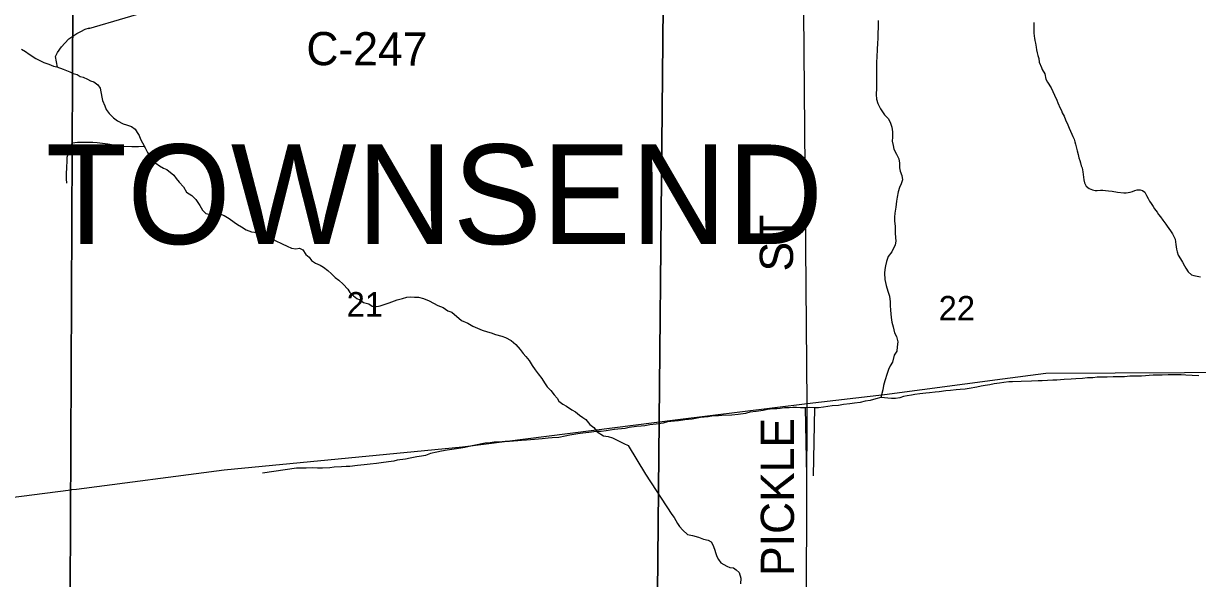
# Model space of a CAD drawing. Extents: x 1588073 to 2013523, y 1090242 to 1357120.
# Drawn here: x 1853753 to 1864355, y 1228828 to 1233841 of the extents above; entities that cross this region are included whole.
import ezdxf

# ---------------------------------------------------------------- set-up
doc = ezdxf.new("R2010")
doc.units = 0
for name, color, linetype in [('GM_X_County_Road', 7, 'Continuous'), ('GM_X_County_Road_Text', 7, 'Continuous'), ('GM_X_Minor_River', 7, 'Continuous'), ('GM_X_Section', 7, 'Continuous'), ('GM_X_Section_Text', 7, 'Continuous'), ('GM_X_State_Route', 7, 'Continuous'), ('GM_X_Township_Text', 7, 'Continuous')]:
    doc.layers.add(name, color=color, linetype=linetype)

msp = doc.modelspace()

# ---------------------------------------------------------------- linework, layer by layer
at = {"layer": 'GM_X_County_Road'}
msp.add_lwpolyline([(1860732, 1219476), (1860732, 1219476), (1860779, 1223222), (1860815, 1226085), (1860829, 1230410), (1860800, 1233947)], dxfattribs=at)
at = {"layer": 'GM_X_Minor_River'}
for p, q in [((1854342, 1233796), (1854999, 1233987)), ((1860812, 1230369), (1860825, 1229755)), ((1860897, 1230371), (1860883, 1229755))]:
    msp.add_line(p, q, dxfattribs=at)
for points in [[(1854061, 1233446), (1854043, 1233544), (1854060, 1233578), (1854095, 1233631), (1854126, 1233664), (1854161, 1233703), (1854198, 1233728), (1854233, 1233751), (1854270, 1233770), (1854310, 1233789), (1854349, 1233802)], [(1861471, 1233867), (1861471, 1233819), (1861468, 1233740), (1861468, 1233708), (1861464, 1233660), (1861462, 1233610), (1861459, 1233536), (1861457, 1233494), (1861457, 1233452), (1861455, 1233403), (1861456, 1233327), (1861456, 1233291), (1861456, 1233257), (1861454, 1233201), (1861457, 1233159), (1861469, 1233119), (1861493, 1233071), (1861527, 1233017), (1861560, 1232983), (1861580, 1232951), (1861594, 1232905), (1861600, 1232861), (1861599, 1232814), (1861597, 1232778), (1861607, 1232738), (1861613, 1232706), (1861635, 1232662), (1861656, 1232620), (1861662, 1232580), (1861662, 1232538), (1861670, 1232506), (1861684, 1232468), (1861691, 1232428), (1861679, 1232392), (1861663, 1232360), (1861651, 1232321), (1861641, 1232273), (1861636, 1232235), (1861630, 1232181), (1861620, 1232129)], [(1862876, 1233850), (1862878, 1233826), (1862878, 1233756), (1862881, 1233728), (1862883, 1233708), (1862885, 1233686), (1862891, 1233662), (1862897, 1233626), (1862901, 1233604), (1862907, 1233576), (1862914, 1233552), (1862922, 1233524), (1862926, 1233493), (1862946, 1233445), (1862952, 1233425), (1862975, 1233385), (1862985, 1233337), (1863001, 1233311), (1863033, 1233261), (1863062, 1233195), (1863084, 1233149), (1863094, 1233123), (1863114, 1233075), (1863125, 1233055), (1863133, 1233035), (1863149, 1233003), (1863163, 1232971), (1863185, 1232925), (1863197, 1232895), (1863208, 1232867), (1863220, 1232841), (1863230, 1232821), (1863240, 1232795), (1863248, 1232771), (1863252, 1232751), (1863258, 1232727), (1863267, 1232691), (1863277, 1232659), (1863283, 1232627), (1863291, 1232604), (1863297, 1232582), (1863305, 1232556), (1863312, 1232536), (1863318, 1232502), (1863322, 1232476), (1863324, 1232454), (1863328, 1232428), (1863334, 1232402), (1863350, 1232372), (1863375, 1232352), (1863407, 1232338), (1863429, 1232332), (1863449, 1232332), (1863479, 1232335), (1863499, 1232337), (1863525, 1232333), (1863551, 1232331), (1863585, 1232327), (1863633, 1232319), (1863689, 1232311), (1863711, 1232311), (1863746, 1232318), (1863768, 1232324), (1863790, 1232332), (1863810, 1232338)], [(1853734, 1233610), (1853772, 1233588), (1853805, 1233564), (1853863, 1233524), (1853899, 1233506), (1853935, 1233488), (1853981, 1233473), (1854024, 1233457), (1854054, 1233449), (1854110, 1233427), (1854140, 1233415), (1854172, 1233405), (1854200, 1233389), (1854236, 1233379), (1854265, 1233363), (1854293, 1233355), (1854331, 1233338), (1854359, 1233324), (1854389, 1233314), (1854425, 1233288), (1854445, 1233258), (1854460, 1233176), (1854466, 1233144), (1854486, 1233098), (1854498, 1233065), (1854527, 1233029), (1854565, 1232990), (1854601, 1232962), (1854653, 1232936), (1854682, 1232926), (1854728, 1232912), (1854762, 1232888), (1854778, 1232856), (1854798, 1232828), (1854808, 1232796), (1854827, 1232762), (1854853, 1232718), (1854873, 1232676), (1854891, 1232646), (1854914, 1232614), (1854948, 1232580), (1854982, 1232556), (1855018, 1232534), (1855048, 1232522), (1855111, 1232472), (1855131, 1232440), (1855159, 1232408), (1855199, 1232366), (1855226, 1232318), (1855272, 1232286), (1855310, 1232250), (1855345, 1232198), (1855369, 1232156), (1855399, 1232124), (1855441, 1232117), (1855479, 1232117), (1855525, 1232123), (1855564, 1232107), (1855610, 1232079), (1855656, 1232047), (1855684, 1232027), (1855722, 1232005), (1855765, 1231976), (1855811, 1231958), (1855839, 1231956), (1855869, 1231950), (1855919, 1231940), (1855967, 1231908), (1855997, 1231898), (1856026, 1231880), (1856090, 1231852), (1856134, 1231831), (1856174, 1231813), (1856212, 1231807), (1856244, 1231811), (1856275, 1231797), (1856303, 1231755), (1856333, 1231729), (1856355, 1231701), (1856389, 1231675), (1856432, 1231657), (1856462, 1231639), (1856502, 1231611), (1856534, 1231581), (1856568, 1231548), (1856599, 1231522), (1856639, 1231488), (1856683, 1231442), (1856701, 1231410), (1856734, 1231380), (1856762, 1231356), (1856790, 1231344), (1856824, 1231322), (1856870, 1231308), (1856902, 1231288), (1856943, 1231284), (1856975, 1231290)], [(1854846, 1232734), (1854847, 1232730), (1854791, 1232728), (1854731, 1232726), (1854625, 1232729), (1854583, 1232738), (1854513, 1232750), (1854417, 1232763), (1854379, 1232766), (1854315, 1232766), (1854277, 1232767), (1854239, 1232766), (1854191, 1232761), (1854167, 1232720), (1854156, 1232668), (1854145, 1232630), (1854144, 1232592), (1854141, 1232550), (1854138, 1232474), (1854139, 1232438), (1854142, 1232400)], [(1863810, 1232338), (1863838, 1232340), (1863858, 1232334), (1863880, 1232318), (1863894, 1232286), (1863908, 1232260), (1863922, 1232236), (1863936, 1232214), (1863955, 1232188), (1863967, 1232168), (1863989, 1232136), (1864003, 1232116), (1864021, 1232094), (1864041, 1232066), (1864068, 1232030), (1864080, 1232010), (1864096, 1231990), (1864112, 1231968), (1864130, 1231940), (1864142, 1231918), (1864152, 1231894), (1864157, 1231868), (1864159, 1231846), (1864163, 1231824), (1864165, 1231804), (1864171, 1231780), (1864181, 1231750), (1864202, 1231714), (1864218, 1231686), (1864238, 1231652), (1864248, 1231632), (1864270, 1231598), (1864300, 1231572), (1864320, 1231566), (1864381, 1231554)], [(1861620, 1232129), (1861618, 1232091), (1861618, 1232055), (1861623, 1232010), (1861625, 1231976), (1861625, 1231944), (1861629, 1231874), (1861625, 1231842), (1861594, 1231778), (1861562, 1231737), (1861546, 1231691), (1861538, 1231651), (1861532, 1231619), (1861529, 1231585), (1861531, 1231529), (1861543, 1231475), (1861559, 1231423), (1861572, 1231377), (1861578, 1231328), (1861580, 1231294), (1861582, 1231252), (1861587, 1231186), (1861595, 1231142), (1861605, 1231100), (1861617, 1231046), (1861636, 1231014), (1861648, 1230966), (1861642, 1230920), (1861638, 1230881), (1861614, 1230845), (1861601, 1230783), (1861579, 1230749), (1861565, 1230717), (1861551, 1230681), (1861531, 1230614), (1861520, 1230570), (1861512, 1230532), (1861496, 1230464)], [(1856975, 1231290), (1857009, 1231303), (1857055, 1231317), (1857127, 1231345), (1857175, 1231357), (1857213, 1231370), (1857249, 1231372), (1857283, 1231370), (1857321, 1231368), (1857365, 1231356), (1857415, 1231336), (1857494, 1231294), (1857544, 1231275), (1857584, 1231247), (1857622, 1231233), (1857707, 1231159), (1857765, 1231133), (1857809, 1231107), (1857894, 1231071), (1857942, 1231056), (1857976, 1231046), (1858016, 1231032), (1858072, 1231016), (1858106, 1231006), (1858157, 1230978), (1858199, 1230942), (1858237, 1230898), (1858265, 1230860), (1858290, 1230832), (1858320, 1230796), (1858346, 1230752), (1858374, 1230714), (1858399, 1230678), (1858435, 1230636), (1858457, 1230594), (1858481, 1230560), (1858514, 1230526), (1858544, 1230488), (1858572, 1230458), (1858588, 1230430), (1858624, 1230402), (1858657, 1230385), (1858703, 1230353), (1858737, 1230333), (1858773, 1230303), (1858803, 1230281), (1858832, 1230265), (1858868, 1230219), (1858902, 1230191), (1858934, 1230153), (1858991, 1230117), (1859033, 1230111), (1859071, 1230099), (1859109, 1230081), (1859145, 1230064), (1859175, 1230048), (1859214, 1230030), (1859369, 1229772)], [(1864367, 1230658), (1864305, 1230663), (1864249, 1230665), (1864207, 1230667), (1864163, 1230667), (1864129, 1230669), (1864089, 1230668), (1864034, 1230666), (1863954, 1230664), (1863850, 1230657), (1863800, 1230657), (1863742, 1230655), (1863696, 1230651), (1863594, 1230650), (1863539, 1230648), (1863499, 1230648), (1863449, 1230646), (1863409, 1230642), (1863361, 1230640), (1863315, 1230635), (1863257, 1230631), (1863215, 1230629), (1863149, 1230625), (1863117, 1230623), (1863083, 1230620), (1863049, 1230620), (1862999, 1230616), (1862952, 1230614), (1862916, 1230612), (1862856, 1230609), (1862762, 1230607), (1862684, 1230605), (1862650, 1230603), (1862606, 1230598), (1862566, 1230592), (1862518, 1230586), (1862480, 1230578), (1862436, 1230572), (1862402, 1230566), (1862361, 1230557), (1862293, 1230545), (1862255, 1230539), (1862211, 1230535), (1862175, 1230531), (1862125, 1230526), (1862081, 1230522), (1862021, 1230514), (1861987, 1230510), (1861933, 1230504), (1861901, 1230501), (1861847, 1230495), (1861803, 1230489), (1861771, 1230485), (1861733, 1230479), (1861699, 1230471), (1861667, 1230460), (1861628, 1230454), (1861592, 1230454), (1861496, 1230464)], [(1861496, 1230464), (1861450, 1230450), (1861400, 1230437), (1861354, 1230431), (1861308, 1230419), (1861256, 1230411), (1861216, 1230407), (1861158, 1230400), (1861114, 1230392), (1861054, 1230388), (1860976, 1230376), (1860933, 1230371), (1860897, 1230371), (1860851, 1230373), (1860809, 1230371), (1860769, 1230371), (1860733, 1230373), (1860701, 1230372), (1860667, 1230370), (1860625, 1230370), (1860587, 1230364), (1860555, 1230362), (1860519, 1230360), (1860471, 1230354), (1860433, 1230345), (1860368, 1230337), (1860312, 1230329), (1860274, 1230319), (1860208, 1230310), (1860148, 1230302), (1860060, 1230300), (1860028, 1230296), (1859968, 1230295), (1859936, 1230289), (1859866, 1230281), (1859792, 1230267), (1859725, 1230260), (1859667, 1230252), (1859631, 1230248), (1859569, 1230242), (1859529, 1230232), (1859465, 1230223), (1859409, 1230217), (1859365, 1230207), (1859331, 1230205), (1859289, 1230201), (1859223, 1230192), (1859185, 1230184), (1859153, 1230180), (1859121, 1230178), (1859089, 1230174), (1859051, 1230168), (1859015, 1230161), (1858970, 1230157), (1858926, 1230155), (1858858, 1230147), (1858804, 1230142), (1858760, 1230136), (1858686, 1230122), (1858644, 1230114), (1858586, 1230102), (1858528, 1230099), (1858490, 1230095), (1858436, 1230091), (1858404, 1230087), (1858295, 1230078), (1858249, 1230074), (1858217, 1230072), (1858177, 1230068), (1858141, 1230066), (1858101, 1230066), (1858047, 1230061), (1858003, 1230059), (1857967, 1230055), (1857923, 1230049), (1857821, 1230030), (1857777, 1230020), (1857737, 1230012), (1857701, 1230004), (1857663, 1229998), (1857620, 1229993), (1857578, 1229987), (1857528, 1229977), (1857486, 1229969), (1857428, 1229957), (1857382, 1229938), (1857346, 1229934), (1857304, 1229926), (1857246, 1229914), (1857202, 1229906), (1857128, 1229897), (1857096, 1229887), (1857050, 1229883), (1856982, 1229873), (1856940, 1229866), (1856884, 1229862), (1856828, 1229856), (1856769, 1229850), (1856699, 1229841), (1856667, 1229839), (1856623, 1229837)], [(1856623, 1229837), (1856557, 1229833), (1856519, 1229829), (1856453, 1229826), (1856409, 1229826), (1856363, 1229828), (1856305, 1229826), (1856260, 1229826), (1856218, 1229824), (1855912, 1229779)], [(1859369, 1229772), (1859609, 1229406), (1859630, 1229378), (1859644, 1229352), (1859658, 1229324), (1859678, 1229298), (1859706, 1229264), (1859749, 1229226), (1859795, 1229217), (1859849, 1229201), (1859893, 1229183), (1859935, 1229175), (1859963, 1229159), (1859978, 1229133), (1859994, 1229093), (1860004, 1229055), (1860014, 1229027), (1860028, 1229001), (1860051, 1228971), (1860105, 1228941), (1860131, 1228929), (1860163, 1228924), (1860187, 1228906), (1860215, 1228882), (1860230, 1228830), (1860228, 1228781)]]:
    msp.add_lwpolyline(points, dxfattribs=at)
at = {"layer": 'GM_X_Section'}
for points in [[(1848977, 1234033), (1854198, 1234042), (1854173, 1228697), (1848880, 1228698)], [(1854198, 1234042), (1859530, 1233994), (1859479, 1228695), (1854173, 1228697)], [(1859530, 1233994), (1864903, 1233956), (1864846, 1228695), (1859479, 1228695)]]:
    msp.add_lwpolyline(points, close=True, dxfattribs=at)
at = {"layer": 'GM_X_State_Route'}
for points in [[(1854181, 1229630), (1854189, 1229631), (1854231, 1229636), (1855565, 1229811), (1857717, 1230017), (1859662, 1230265), (1860829, 1230410), (1861528, 1230491), (1862595, 1230632), (1862984, 1230683), (1864863, 1230693), (1866242, 1230714), (1867535, 1230724), (1868330, 1230710), (1868520, 1230704), (1868647, 1230728), (1868892, 1230838), (1869065, 1230816), (1869503, 1230707), (1871071, 1229562), (1871558, 1229192), (1871997, 1228898), (1872643, 1228410)], [(1840996, 1228025), (1841098, 1228038), (1842697, 1228186), (1843683, 1228316), (1846708, 1228699), (1848882, 1228992), (1851497, 1229297), (1851555, 1229304), (1852872, 1229466), (1853498, 1229543), (1854181, 1229630)]]:
    msp.add_lwpolyline(points, dxfattribs=at)

# ---------------------------------------------------------------- texts
at = {"layer": 'GM_X_County_Road_Text'}
for s, rotation, p in [('C-247', 359.7247, (1856307, 1233465)), ('ST', 90, (1860702, 1231601)), ('PICKLE', 90, (1860711, 1228851))]:
    msp.add_text(s, height=300, rotation=rotation, dxfattribs=at).set_placement(p)
at = {"layer": 'GM_X_Section_Text'}
for s, p in [('21', (1856671, 1231194)), ('22', (1862017, 1231159))]:
    msp.add_text(s, height=221, rotation=0, dxfattribs=at).set_placement(p)
at = {"layer": 'GM_X_Township_Text'}
msp.add_text('TOWNSEND', height=900, rotation=0, dxfattribs=at).set_placement((1853954, 1231849))

doc.saveas('drawing.dxf')
